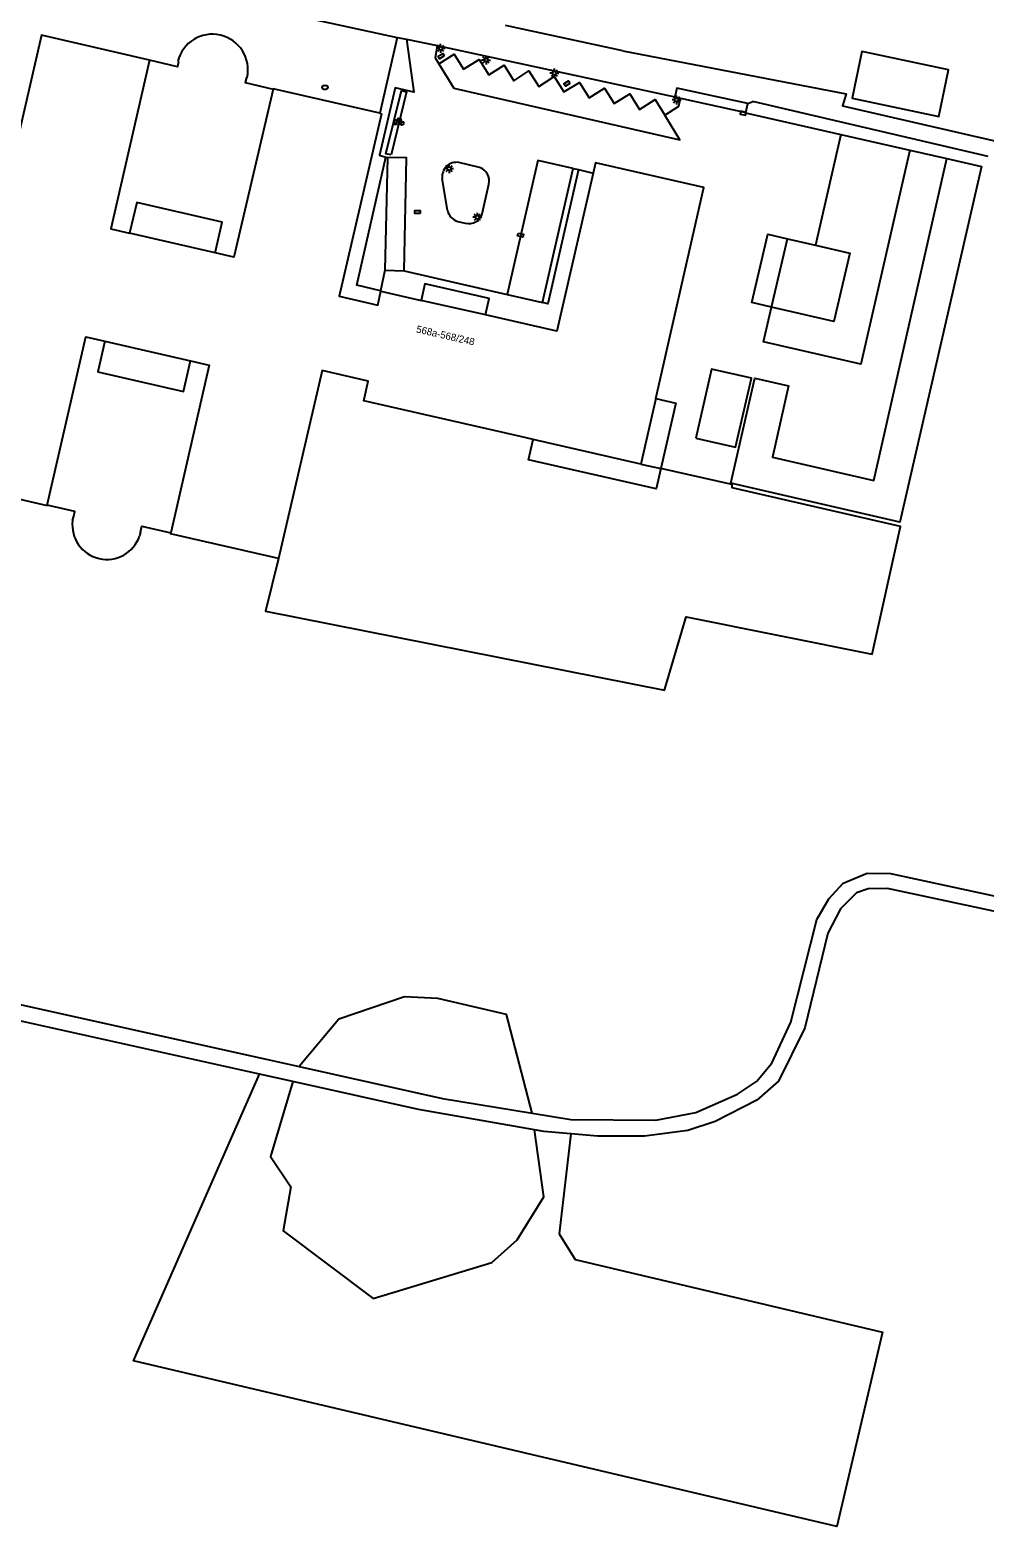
# Model space of a CAD drawing. Extents: x 124000 to 129000, y 395500 to 397503.
# Drawn here: x 128736.6 to 128869.2, y 396749 to 396958.2 of the extents above; entities that cross this region are included whole.
import ezdxf

# ---------------------------------------------------------------- set-up
doc = ezdxf.new("R2010")
doc.units = 0
for name, color, linetype in [('gg-afsc-erfafscheiding', 7, 'Continuous'), ('gg-afsc-hekwerk', 7, 'Continuous'), ('gg-anno-huisnummerreeks BGT', 7, 'Continuous'), ('gg-bbg-gedigitaliseerde bijgebouw', 7, 'Continuous'), ('gg-bbg-hoofdgebouw', 7, 'Continuous'), ('gg-bbg-luifel en loopbrug', 7, 'Continuous'), ('gg-bbg-overig bouwwerk', 7, 'Continuous'), ('gg-knt-onverhard', 7, 'Continuous'), ('gg-knt-verharding', 7, 'Continuous'), ('gg-knt-verharding nz', 7, 'Continuous'), ('gt-grn-groengrens', 7, 'Continuous'), ('gt-grn-vlakafsluiter', 7, 'Continuous'), ('gt-symb-brandkraan', 7, 'Continuous'), ('gt-symb-fietsenrek', 7, 'Continuous'), ('gt-symb-kolk', 7, 'Continuous'), ('gt-symb-kolk center center', 7, 'Continuous'), ('gt-symb-lichtmast', 7, 'Continuous')]:
    doc.layers.add(name, color=color, linetype=linetype)

# ---------------------------------------------------------------- blocks, each defined once
blk = doc.blocks.new('gt0-KOLKCC')
at = {"layer": 'gt-symb-kolk center center'}
blk.add_lwpolyline([(-0.38, 0.2), (0.37, 0.2), (0.37, -0.2), (-0.38, -0.2)], close=True, dxfattribs=at)
blk = doc.blocks.new('gt0-LMAST')
at = {"layer": 'gt-symb-lichtmast'}
for p, q in [((-0.18, 0.17), (-0.45, 0.44)), ((-0.01, 0.25), (-0.01, 0.62)), ((0.17, 0.17), (0.44, 0.44)), ((-0.26, 0), (-0.63, 0)), ((-0.18, -0.18), (-0.45, -0.45)), ((-0.01, -0.25), (-0.01, -0.63)), ((0.44, -0.45), (0.17, -0.18)), ((0.24, 0), (0.62, 0))]:
    blk.add_line(p, q, dxfattribs=at)
blk.add_circle((-0.01, 0), 0.25, dxfattribs=at)
blk = doc.blocks.new('gt0-FREK')
at = {"layer": 'gt-symb-fietsenrek'}
for p, q in [((0.26, 0.76), (0.29, 0.82)), ((0.54, 0.34), (0.26, 0.76)), ((0.29, 0.82), (0.77, 0.71)), ((0.77, 0.71), (0.54, 0.34)), ((0.76, 0.84), (0.87, 0.82)), ((0.77, 0.71), (0.84, 0.82)), ((0.89, 0.25), (0.77, 0.71))]:
    blk.add_line(p, q, dxfattribs=at)
for points in [[(-0.12, 0), (-0.05, 0.31), (0.05, 0.31), (0.12, 0)], [(0.04, 0.48), (0.23, 0.71), (0.26, 0.76)], [(0.29, 0.82), (0.36, 0.94), (0.45, 0.93)], [(0.54, 0.34), (0.56, 0.31), (0.89, 0.25)]]:
    blk.add_lwpolyline(points, dxfattribs=at)
for centre in [(0.04, 0.48), (0.89, 0.25)]:
    blk.add_circle(centre, 0.252, dxfattribs=at)
blk = doc.blocks.new('gt0-BR')
at = {"layer": 'gt-symb-brandkraan'}
for centre, radius, start, end in [((-0.24, 0), 0.206, 107.5669, 252.4331), ((0.6, -2.66), 3, 106.892, 107.5669), ((0, -0.69), 0.938, 73.108, 106.892), ((-0.6, -2.66), 3, 72.4331, 73.108), ((0.24, 0), 0.206, 287.567, 72.4331), ((0.6, 2.66), 3, 252.4331, 253.108), ((0, 0.69), 0.938, 253.108, 286.8921), ((-0.6, 2.66), 3, 286.8921, 287.567)]:
    blk.add_arc(centre, radius, start, end, dxfattribs=at)
blk = doc.blocks.new('gt0-KOLK')
at = {"layer": 'gt-symb-kolk'}
blk.add_lwpolyline([(0, 0), (0.38, 0), (0.38, 0.4), (-0.38, 0.4), (-0.38, 0), (0, 0)], dxfattribs=at)

msp = doc.modelspace()

# ---------------------------------------------------------------- linework, layer by layer
at = {"layer": 'gg-afsc-erfafscheiding'}
for p, q in [((128757.15, 396953.89), (128757.25, 396953.83)), ((128766.68, 396951.67), (128766.77, 396951.67)), ((128742.54, 396890.16), (128742.71, 396890.76)), ((128751.97, 396888.53), (128751.84, 396888.02))]:
    msp.add_line(p, q, dxfattribs=at)
for centre, radius, start, end in [((128761.95, 396952.73), 4.94, 347.6465, 166.4183), ((128747.3, 396889.57), 4.8, 173.006, 341.137)]:
    msp.add_arc(centre, radius, start, end, dxfattribs=at)
at = {"layer": 'gg-afsc-hekwerk'}
for p in [(128821.43, 396898.01), (128833.88, 396895.2)]:
    msp.add_line(p, (128824.22, 396897.38), dxfattribs=at)
for points in [[(128757.25, 396953.83), (128757.1, 396953.12), (128753.24, 396954.05)], [(128766.68, 396951.67), (128766.48, 396950.97), (128770.37, 396950.06)], [(128771.15, 396884.88), (128769.33, 396877.6), (128824.7, 396866.63), (128827.72, 396876.8), (128853.56, 396871.6), (128857.51, 396889.34), (128834.14, 396894.7), (128834.14, 396895.14), (128833.88, 396895.2)], [(128742.71, 396890.76), (128742.86, 396891.42), (128739, 396892.31)], [(128751.97, 396888.53), (128752.15, 396889.38), (128756.16, 396888.46)]]:
    msp.add_lwpolyline(points, dxfattribs=at)
at = {"layer": 'gg-bbg-gedigitaliseerde bijgebouw'}
msp.add_lwpolyline([(128852.57, 396955.16), (128852.12, 396955.26), (128850.76, 396948.8), (128862.79, 396946.26), (128864.16, 396952.71), (128852.57, 396955.16)], dxfattribs=at)
at = {"layer": 'gg-bbg-hoofdgebouw'}
for p, q in [((128762.34, 396927.32), (128750.46, 396930.06)), ((128799.85, 396918.7), (128790.92, 396920.73)), ((128747.02, 396915.06), (128758.91, 396912.35)), ((128823.5, 396907.1), (128821.43, 396898.01)), ((128821.43, 396898.01), (128806.49, 396901.43))]:
    msp.add_line(p, q, dxfattribs=at)
for points in [[(128753.24, 396954.05), (128738.23, 396957.54), (128723.96, 396895.73), (128738.99, 396892.27), (128739, 396892.31)], [(128753.24, 396954.05), (128748.71, 396934.49), (128747.83, 396930.67), (128750.46, 396930.06)], [(128770.37, 396950.06), (128764.95, 396926.71), (128762.34, 396927.32)], [(128785.18, 396946.69), (128770.38, 396950.1), (128770.37, 396950.06)], [(128785.18, 396946.69), (128785.41, 396946.64), (128779.55, 396921.3), (128784.92, 396920.07), (128785.36, 396922), (128790.92, 396920.73)], [(128814.84, 396938.4), (128809.78, 396916.43), (128799.85, 396918.7)], [(128823.5, 396907.1), (128830.17, 396936.38), (128815.16, 396939.82), (128814.84, 396938.4)], [(128739, 396892.31), (128744.4, 396915.66), (128747.02, 396915.06)], [(128758.91, 396912.35), (128761.51, 396911.75), (128756.16, 396888.46)], [(128806.49, 396901.43), (128804.72, 396901.83), (128782.96, 396906.79), (128783.58, 396909.52), (128777.17, 396911), (128771.15, 396884.88)], [(128771.15, 396884.88), (128756.13, 396888.34), (128756.16, 396888.46)]]:
    msp.add_lwpolyline(points, dxfattribs=at)
at = {"layer": 'gg-bbg-luifel en loopbrug'}
for points in [[(128762.34, 396927.32), (128763.32, 396931.58), (128751.45, 396934.33), (128750.46, 396930.06)], [(128799.85, 396918.7), (128800.37, 396920.99), (128791.45, 396923.04), (128790.92, 396920.73)], [(128747.02, 396915.06), (128746.05, 396910.79), (128757.93, 396908.06), (128758.91, 396912.35)], [(128823.5, 396907.1), (128826.28, 396906.47), (128824.22, 396897.38)], [(128824.22, 396897.38), (128823.58, 396894.58), (128805.84, 396898.6), (128806.49, 396901.43)]]:
    msp.add_lwpolyline(points, dxfattribs=at)
at = {"layer": 'gg-bbg-overig bouwwerk'}
msp.add_lwpolyline([(128829.06, 396901.6), (128834.57, 396900.36), (128836.78, 396909.93), (128831.27, 396911.18), (128829.06, 396901.6)], dxfattribs=at)
at = {"layer": 'gg-knt-onverhard'}
for p, q in [((128869.66, 396940.71), (128837, 396948.32)), ((128769.4, 396815.39), (128774, 396814.36)), ((128773.11, 396812.3), (128768.49, 396813.33)), ((128806.33, 396807.91), (128811.71, 396807.03))]:
    msp.add_line(p, q, dxfattribs=at)
for points in [[(128818.95, 396955.34), (128849.93, 396949.38), (128849.44, 396947.75), (128902.34, 396935.57), (128908.45, 396932.94)], [(128675.83, 396897.46), (128666.77, 396857.26), (128666.23, 396852.84), (128667.12, 396848.02), (128668.74, 396844.87), (128671.23, 396841.74), (128675.79, 396837.71), (128678.2, 396836.34), (128696.01, 396831.7), (128769.4, 396815.39)], [(128811.71, 396807.03), (128823.51, 396806.95), (128829.06, 396808.01), (128834.87, 396810.55), (128837.49, 396812.31), (128839.64, 396814.83), (128842.24, 396820.54), (128845.89, 396834.79), (128847.53, 396837.65), (128849.55, 396839.85), (128852.86, 396841.23), (128856.1, 396841.17), (128884.63, 396835.03), (128890.25, 396834.86), (128894.25, 396836.14), (128896.78, 396837.76), (128899.07, 396840.13), (128900.56, 396842.45), (128902.79, 396847.79), (128905.8, 396860.94)], [(128768.49, 396813.33), (128725.56, 396822.86), (128680.49, 396833.42), (128675.71, 396835.34), (128670.55, 396839.56), (128666.22, 396845.14), (128664.56, 396849.41), (128656.5, 396834.02), (128654.02, 396826.65), (128636.42, 396750), (128633.63, 396737.17)], [(128863.97, 396669.74), (128897.35, 396812.13), (128900.48, 396829.1), (128901.74, 396840.33), (128899.51, 396837.38), (128896.49, 396834.94), (128891.97, 396833.05), (128888.57, 396832.57), (128884.47, 396832.92), (128855.7, 396839.09), (128852.99, 396839.06), (128851.4, 396838.49), (128849.14, 396836.26), (128847.4, 396832.87), (128844.2, 396819.74), (128840.54, 396812.35), (128837.54, 396809.71), (128831.78, 396806.73), (128827.96, 396805.51), (128821.95, 396804.73), (128815.45, 396804.7), (128811.71, 396805.03)], [(128774, 396814.36), (128793.9, 396809.94), (128806.33, 396807.91)], [(128806.66, 396805.58), (128790.57, 396808.42), (128773.11, 396812.3)], [(128811.71, 396805.03), (128807.97, 396805.35), (128806.66, 396805.58)]]:
    msp.add_lwpolyline(points, dxfattribs=at)
at = {"layer": 'gg-knt-verharding'}
for p, q in [((128735.63, 396968.52), (128787.59, 396957.23)), ((128787.59, 396957.23), (128785.18, 396946.69)), ((128818.95, 396955.34), (128802.65, 396958.86)), ((128793.18, 396956.09), (128826.16, 396948.96)), ((128826.16, 396948.96), (128826.95, 396948.79)), ((128836.27, 396948.07), (128837, 396948.32)), ((128849.2, 396943.74), (128858.79, 396941.57)), ((128786.26, 396940.55), (128785.88, 396924.94)), ((128786.03, 396940.62), (128786.26, 396940.55)), ((128858.79, 396941.57), (128863.92, 396940.41)), ((128799.05, 396939.18), (128796.18, 396939.86)), ((128807.78, 396920.44), (128812.04, 396939.04)), ((128812.04, 396939.04), (128812.8, 396938.87)), ((128794.58, 396933.26), (128793.87, 396937.63)), ((128799.46, 396932.94), (128800.35, 396936.84)), ((128796.03, 396931.69), (128797.05, 396931.44)), ((128839.57, 396919.8), (128841.82, 396929.29)), ((128841.82, 396929.29), (128845.71, 396928.39))]:
    msp.add_line(p, q, dxfattribs=at)
for points in [[(128793.18, 396956.09), (128792.89, 396954.38), (128793.41, 396953.56)], [(128793.41, 396953.56), (128795.53, 396954.88), (128796.83, 396952.82), (128798.97, 396954.17), (128800.31, 396952.02), (128802.45, 396953.37), (128803.79, 396951.22), (128805.9, 396952.57), (128807.26, 396950.43), (128809.4, 396951.8), (128810.76, 396949.66), (128812.92, 396950.99), (128814.26, 396948.83), (128816.4, 396950.18), (128817.75, 396948.04), (128819.93, 396949.38), (128821.27, 396947.24), (128823.43, 396948.59), (128824.76, 396946.44)], [(128824.76, 396946.44), (128826.71, 396947.66), (128826.95, 396948.79)], [(128836, 396946.82), (128835.98, 396946.74), (128849.2, 396943.74)], [(128785.88, 396924.94), (128785.3, 396922.07), (128782, 396922.84), (128786.03, 396940.62)], [(128863.92, 396940.41), (128868.74, 396939.31), (128857.39, 396889.92), (128833.91, 396895.36)], [(128812.8, 396938.87), (128808.54, 396920.24), (128807.78, 396920.44)], [(128845.71, 396928.39), (128850.44, 396927.3), (128848.25, 396917.79), (128839.57, 396919.8)]]:
    msp.add_lwpolyline(points, dxfattribs=at)
for centre, radius, start, end in [((128795.86, 396937.89), 2, 80.7464, 187.3338), ((128798.33, 396937.25), 2.06, 348.6823, 69.5642), ((128796.55, 396933.62), 2, 190.3246, 254.946), ((128797.55, 396933.32), 1.95, 255.0787, 348.6366)]:
    msp.add_arc(centre, radius, start, end, dxfattribs=at)
at = {"layer": 'gg-knt-verharding nz'}
for p, q in [((128787.59, 396957.23), (128788.89, 396956.97)), ((128788.89, 396956.97), (128793.18, 396956.09)), ((128826.95, 396948.79), (128836, 396946.82)), ((128836, 396946.82), (128836.27, 396948.07)), ((128849.2, 396943.74), (128845.71, 396928.39)), ((128812.8, 396938.87), (128814.84, 396938.4)), ((128785.88, 396924.94), (128788.58, 396924.82)), ((128788.58, 396924.82), (128802.89, 396921.55)), ((128802.89, 396921.55), (128807.78, 396920.44))]:
    msp.add_line(p, q, dxfattribs=at)
for points in [[(128788.89, 396956.97), (128789.9, 396949.62), (128787.33, 396950.23), (128785.17, 396940.86), (128786.03, 396940.62)], [(128793.41, 396953.56), (128795.46, 396950.2), (128826.85, 396943.01), (128824.76, 396946.44)], [(128786.75, 396940.92), (128786.04, 396941.07), (128788.2, 396949.84), (128788.91, 396949.69), (128786.75, 396940.92)], [(128836.27, 396948.07), (128826.43, 396950.2), (128826.16, 396948.96)], [(128788.58, 396924.82), (128788.91, 396940.5), (128786.26, 396940.55)], [(128833.91, 396895.36), (128837.28, 396909.92), (128841.96, 396908.84), (128839.72, 396898.94), (128853.77, 396895.73), (128863.92, 396940.41)], [(128858.79, 396941.57), (128851.98, 396911.85), (128838.46, 396914.98), (128839.57, 396919.8)], [(128812.04, 396939.04), (128807.13, 396940.16), (128802.89, 396921.55)], [(128839.57, 396919.8), (128836.86, 396920.41), (128839.05, 396929.91), (128841.82, 396929.29)]]:
    msp.add_lwpolyline(points, dxfattribs=at)
at = {"layer": 'gt-grn-groengrens'}
for points in [[(128806.33, 396807.91), (128802.78, 396821.62), (128793.26, 396823.8), (128788.64, 396824.07), (128779.52, 396820.94), (128774, 396814.36)], [(128811.71, 396805.03), (128810.12, 396791.14), (128812.3, 396787.6), (128855.01, 396777.53), (128848.64, 396750.52), (128751.01, 396773.54), (128768.49, 396813.33)], [(128773.11, 396812.3), (128770, 396801.89), (128772.86, 396797.67), (128771.77, 396791.55), (128784.28, 396782.16), (128800.74, 396787.19), (128804.28, 396790.32), (128807.97, 396796.31), (128806.66, 396805.58)]]:
    msp.add_lwpolyline(points, dxfattribs=at)
at = {"layer": 'gt-grn-vlakafsluiter'}
msp.add_line((128833.91, 396895.36), (128833.88, 396895.2), dxfattribs=at)

# ---------------------------------------------------------------- block references
at = {"layer": 'gt-symb-brandkraan'}
msp.add_blockref('gt0-BR', (128777.58, 396950.28), dxfattribs=at)
at = {"layer": 'gt-symb-fietsenrek'}
msp.add_blockref('gt0-FREK', (128787.38, 396945.06), dxfattribs=at)
at = {"layer": 'gt-symb-kolk', "rotation": 167.76265331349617}
msp.add_blockref('gt0-KOLK', (128835.69, 396946.89), dxfattribs=at)
at = {"layer": 'gt-symb-kolk center center'}
for p, rotation in [((128793.71, 396954.64), -147.72004667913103), ((128811.16, 396950.81), -147.5275698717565), ((128790.43, 396932.99), 178.7974334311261), ((128804.72, 396929.78), -12.916586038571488)]:
    msp.add_blockref('gt0-KOLKCC', p, dxfattribs=dict(at, rotation=rotation))
at = {"layer": 'gt-symb-lichtmast'}
for p in [(128793.65, 396955.71), (128799.95, 396954.09), (128809.44, 396952.27), (128826.4, 396948.56), (128794.82, 396939.02), (128798.75, 396932.27)]:
    msp.add_blockref('gt0-LMAST', p, dxfattribs=at)

# ---------------------------------------------------------------- texts
at = {"layer": 'gg-anno-huisnummerreeks BGT'}
msp.add_text('568a-568/248', height=1, rotation=347.1, dxfattribs=at).set_placement((128790.18, 396916.29))

doc.saveas('drawing.dxf')
